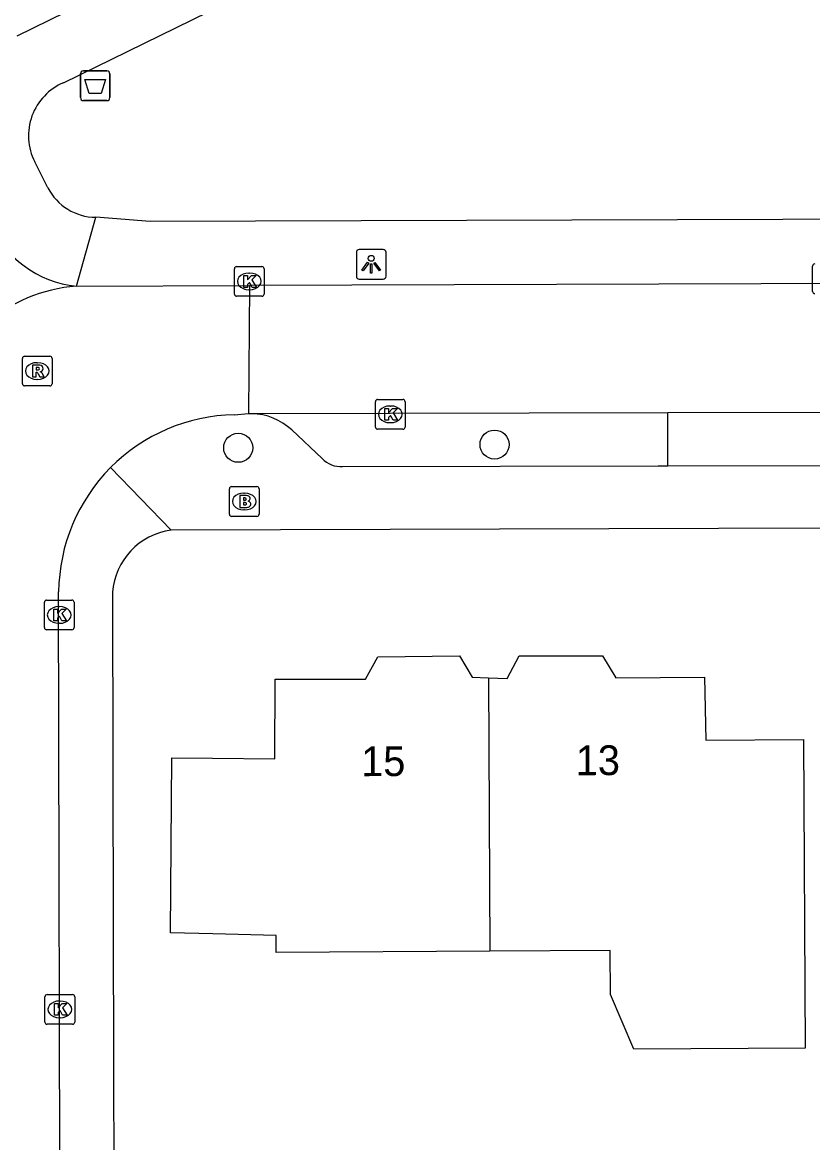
# Model space of a CAD drawing. Extents: x 160457 to 162082, y 388340 to 389736.
# Drawn here: x 160886.91 to 160913.49, y 388668.76 to 388706.42 of the extents above; entities that cross this region are included whole.
import ezdxf

# ---------------------------------------------------------------- set-up
doc = ezdxf.new("R2010")
doc.units = 0
for name, color, linetype in [('IMGEO_Afvalbak', 7, 'Continuous'), ('IMGEO_Boom', 7, 'Continuous'), ('IMGEO_Brandkraan', 7, 'Continuous'), ('IMGEO_Fietspad_gesloten', 7, 'Continuous'), ('IMGEO_Kolk', 7, 'Continuous'), ('IMGEO_Lichtpunt', 7, 'Continuous'), ('IMGEO_Muur', 7, 'Continuous'), ('IMGEO_Pand', 7, 'Continuous'), ('IMGEO_Pand_nummerreeks', 7, 'Continuous'), ('IMGEO_Rijbaan_lokaal_open', 7, 'Continuous'), ('IMGEO_Rioolput', 7, 'Continuous'), ('IMGEO_Voetpad_open', 7, 'Continuous')]:
    doc.layers.add(name, color=color, linetype=linetype)

msp = doc.modelspace()

# ---------------------------------------------------------------- linework, layer by layer
at = {"layer": 'IMGEO_Afvalbak'}
for p, q in [((160888.96, 388704.794), (160889.75, 388704.794)), ((160889.75, 388704.794), (160888.96, 388704.794)), ((160888.86, 388703.894), (160888.86, 388704.694)), ((160888.86, 388704.694), (160888.86, 388703.894)), ((160889.85, 388704.694), (160889.85, 388703.894)), ((160889.85, 388703.894), (160889.85, 388704.694)), ((160889.75, 388703.794), (160888.96, 388703.794)), ((160888.96, 388703.794), (160889.75, 388703.794))]:
    msp.add_line(p, q, dxfattribs=at)
msp.add_lwpolyline([(160889.003, 388704.508), (160889.707, 388704.508), (160889.558, 388704.038), (160889.152, 388704.038), (160889.003, 388704.508)], dxfattribs=at)
for centre, start, end in [((160888.96, 388704.694), 90, 180), ((160888.96, 388704.694), 90, 180), ((160889.75, 388704.694), 0, 90), ((160889.75, 388704.694), 360, 90), ((160888.96, 388703.894), 180, 270), ((160888.96, 388703.894), 180, 270), ((160889.75, 388703.894), 270, 0), ((160889.75, 388703.894), 270, 0)]:
    msp.add_arc(centre, 0.1, start, end, dxfattribs=at)
at = {"layer": 'IMGEO_Boom'}
for centre in [(160902.789, 388692.23), (160894.167, 388692.123)]:
    msp.add_circle(centre, 0.489, dxfattribs=at)
at = {"layer": 'IMGEO_Brandkraan'}
for p, q in [((160893.945, 388690.816), (160894.797, 388690.816)), ((160893.87, 388689.89), (160893.87, 388690.742)), ((160894.358, 388690.596), (160894.383, 388690.596)), ((160894.871, 388690.742), (160894.871, 388689.89)), ((160894.381, 388690.036), (160894.356, 388690.036)), ((160894.797, 388689.816), (160893.945, 388689.816))]:
    msp.add_line(p, q, dxfattribs=at)
for points in [[(160893.945, 388690.816), (160894.797, 388690.816)], [(160893.87, 388689.89), (160893.87, 388690.742)], [(160894.218, 388690.516), (160894.218, 388690.116), (160894.431, 388690.116)], [(160894.449, 388690.516), (160894.218, 388690.516)], [(160894.397, 388690.435), (160894.343, 388690.435), (160894.343, 388690.359)], [(160894.871, 388690.742), (160894.871, 388689.89)], [(160894.343, 388690.359), (160894.396, 388690.359)], [(160894.405, 388690.283), (160894.343, 388690.283), (160894.343, 388690.202)], [(160894.343, 388690.202), (160894.405, 388690.202)], [(160894.797, 388689.816), (160893.945, 388689.816)]]:
    msp.add_lwpolyline(points, dxfattribs=at)
for centre, radius, start, end in [((160893.947, 388690.74), 0.0765, 91.552, 178.448), ((160893.947, 388690.74), 0.0765, 91.552, 178.448), ((160894.795, 388690.74), 0.0765, 1.552, 88.448), ((160894.795, 388690.74), 0.0765, 1.552, 88.448), ((160894.398, 388690.397), 0.0379, 267.8285, 90.9355), ((160894.453, 388690.371), 0.145, 59.4692, 91.5367), ((160894.478, 388690.418), 0.0922, 285.5137, 58.1501), ((160894.406, 388690.242), 0.0404, 269.8759, 90.5077), ((160894.437, 388690.367), 0.251, 268.6676, 293.5347), ((160894.483, 388690.226), 0.105, 301.3115, 78.989), ((160893.947, 388689.892), 0.0765, 181.552, 268.448), ((160893.947, 388689.892), 0.0765, 181.552, 268.448), ((160894.795, 388689.892), 0.0765, 271.552, 358.448), ((160894.795, 388689.892), 0.0765, 271.552, 358.448)]:
    msp.add_arc(centre, radius, start, end, dxfattribs=at)
for centre, major_axis, ratio, start_param, end_param in [((160894.357, 388690.316), (-0.387, 0.002), 0.722429, 4.712389, 7.853982), ((160894.382, 388690.316), (-0.39, 0.002), 0.717154, 1.570796, 4.712389)]:
    msp.add_ellipse(centre, major_axis=major_axis, ratio=ratio, start_param=start_param, end_param=end_param, dxfattribs=at)
at = {"layer": 'IMGEO_Fietspad_gesloten'}
msp.add_lwpolyline([(161006.396, 388764.552), (161000, 388761.421), (160976.671, 388750), (160886.716, 388705.962)], dxfattribs=at)
at = {"layer": 'IMGEO_Kolk'}
for p, q in [((160894.038, 388697.291), (160894.038, 388698.143)), ((160894.113, 388698.217), (160894.965, 388698.217)), ((160894.526, 388697.997), (160894.551, 388697.997)), ((160895.039, 388698.143), (160895.039, 388697.291)), ((160913.486, 388697.381), (160913.486, 388698.233)), ((160894.965, 388697.217), (160894.113, 388697.217)), ((160894.549, 388697.437), (160894.524, 388697.437)), ((160898.781, 388692.821), (160898.781, 388693.673)), ((160898.856, 388693.747), (160899.708, 388693.747)), ((160899.269, 388693.527), (160899.294, 388693.527)), ((160899.782, 388693.673), (160899.782, 388692.821)), ((160899.708, 388692.747), (160898.856, 388692.747)), ((160899.292, 388692.967), (160899.267, 388692.967)), ((160887.646, 388686.076), (160887.646, 388686.928)), ((160887.721, 388687.002), (160888.573, 388687.002)), ((160888.134, 388686.782), (160888.159, 388686.782)), ((160888.647, 388686.928), (160888.647, 388686.076)), ((160888.573, 388686.002), (160887.721, 388686.002)), ((160888.157, 388686.222), (160888.132, 388686.222)), ((160887.667, 388672.816), (160887.667, 388673.668)), ((160887.742, 388673.742), (160888.594, 388673.742)), ((160888.155, 388673.522), (160888.18, 388673.522)), ((160888.668, 388673.668), (160888.668, 388672.816)), ((160888.594, 388672.742), (160887.742, 388672.742)), ((160888.178, 388672.962), (160888.153, 388672.962))]:
    msp.add_line(p, q, dxfattribs=at)
for points in [[(160894.038, 388697.291), (160894.038, 388698.143)], [(160894.113, 388698.217), (160894.965, 388698.217)], [(160895.039, 388698.143), (160895.039, 388697.291)], [(160913.486, 388697.381), (160913.486, 388698.233)], [(160894.359, 388697.917), (160894.482, 388697.917), (160894.482, 388697.766), (160894.612, 388697.917), (160894.776, 388697.917), (160894.63, 388697.766), (160894.783, 388697.517), (160894.631, 388697.517), (160894.546, 388697.681), (160894.482, 388697.614), (160894.482, 388697.517), (160894.359, 388697.517), (160894.359, 388697.917)], [(160894.965, 388697.217), (160894.113, 388697.217)], [(160898.781, 388692.821), (160898.781, 388693.673)], [(160898.856, 388693.747), (160899.708, 388693.747)], [(160899.102, 388693.447), (160899.225, 388693.447), (160899.225, 388693.296), (160899.355, 388693.447), (160899.519, 388693.447), (160899.373, 388693.296), (160899.526, 388693.047), (160899.374, 388693.047), (160899.289, 388693.211), (160899.225, 388693.144), (160899.225, 388693.047), (160899.102, 388693.047), (160899.102, 388693.447)], [(160899.782, 388693.673), (160899.782, 388692.821)], [(160899.708, 388692.747), (160898.856, 388692.747)], [(160887.646, 388686.076), (160887.646, 388686.928)], [(160887.721, 388687.002), (160888.573, 388687.002)], [(160887.967, 388686.702), (160888.09, 388686.702), (160888.09, 388686.551), (160888.22, 388686.702), (160888.384, 388686.702), (160888.238, 388686.551), (160888.391, 388686.302), (160888.239, 388686.302), (160888.154, 388686.466), (160888.09, 388686.399), (160888.09, 388686.302), (160887.967, 388686.302), (160887.967, 388686.702)], [(160888.647, 388686.928), (160888.647, 388686.076)], [(160888.573, 388686.002), (160887.721, 388686.002)], [(160887.667, 388672.816), (160887.667, 388673.668)], [(160887.742, 388673.742), (160888.594, 388673.742)], [(160888.668, 388673.668), (160888.668, 388672.816)], [(160887.988, 388673.442), (160888.111, 388673.442), (160888.111, 388673.291), (160888.241, 388673.442), (160888.405, 388673.442), (160888.259, 388673.291), (160888.412, 388673.042), (160888.26, 388673.042), (160888.175, 388673.206), (160888.111, 388673.139), (160888.111, 388673.042), (160887.988, 388673.042), (160887.988, 388673.442)], [(160888.594, 388672.742), (160887.742, 388672.742)]]:
    msp.add_lwpolyline(points, dxfattribs=at)
for centre, start, end in [((160894.115, 388698.141), 91.552, 178.448), ((160894.115, 388698.141), 91.552, 178.448), ((160894.963, 388698.141), 1.552, 88.448), ((160894.963, 388698.141), 1.552, 88.448), ((160913.563, 388698.231), 91.552, 178.448), ((160913.563, 388698.231), 91.552, 178.448), ((160894.115, 388697.293), 181.552, 268.448), ((160894.115, 388697.293), 181.552, 268.448), ((160894.963, 388697.293), 271.552, 358.448), ((160894.963, 388697.293), 271.552, 358.448), ((160913.563, 388697.383), 181.552, 268.448), ((160913.563, 388697.383), 181.552, 268.448), ((160898.858, 388693.671), 91.552, 178.448), ((160898.858, 388693.671), 91.552, 178.448), ((160899.706, 388693.671), 1.552, 88.448), ((160899.706, 388693.671), 1.552, 88.448), ((160898.858, 388692.823), 181.552, 268.448), ((160898.858, 388692.823), 181.552, 268.448), ((160899.706, 388692.823), 271.552, 358.448), ((160899.706, 388692.823), 271.552, 358.448), ((160887.723, 388686.926), 91.552, 178.448), ((160887.723, 388686.926), 91.552, 178.448), ((160888.571, 388686.926), 1.552, 88.448), ((160888.571, 388686.926), 1.552, 88.448), ((160887.723, 388686.078), 181.552, 268.448), ((160887.723, 388686.078), 181.552, 268.448), ((160888.571, 388686.078), 271.552, 358.448), ((160888.571, 388686.078), 271.552, 358.448), ((160887.744, 388673.666), 91.552, 178.448), ((160887.744, 388673.666), 91.552, 178.448), ((160888.592, 388673.666), 1.552, 88.448), ((160888.592, 388673.666), 1.552, 88.448), ((160887.744, 388672.818), 181.552, 268.448), ((160887.744, 388672.818), 181.552, 268.448), ((160888.592, 388672.818), 271.552, 358.448), ((160888.592, 388672.818), 271.552, 358.448)]:
    msp.add_arc(centre, 0.0765, start, end, dxfattribs=at)
for centre, major_axis, ratio, start_param, end_param in [((160894.525, 388697.717), (-0.387, 0.002), 0.722429, 4.712389, 7.853982), ((160894.55, 388697.717), (-0.39, 0.002), 0.717154, 1.570796, 4.712389), ((160899.268, 388693.247), (-0.387, 0.002), 0.722429, 4.712389, 7.853982), ((160899.293, 388693.247), (-0.39, 0.002), 0.717154, 1.570796, 4.712389), ((160888.133, 388686.502), (-0.387, 0.002), 0.722429, 4.712389, 7.853982), ((160888.158, 388686.502), (-0.39, 0.002), 0.717154, 1.570796, 4.712389), ((160888.154, 388673.242), (-0.387, 0.002), 0.722429, 4.712389, 7.853982), ((160888.179, 388673.242), (-0.39, 0.002), 0.717154, 1.570796, 4.712389)]:
    msp.add_ellipse(centre, major_axis=major_axis, ratio=ratio, start_param=start_param, end_param=end_param, dxfattribs=at)
at = {"layer": 'IMGEO_Lichtpunt'}
for p, q in [((160898.142, 388698.694), (160898.142, 388697.887)), ((160898.142, 388698.694), (160898.142, 388697.887)), ((160899.044, 388698.789), (160898.236, 388698.789)), ((160899.044, 388698.789), (160898.236, 388698.789)), ((160899.138, 388697.887), (160899.138, 388698.694)), ((160899.138, 388697.887), (160899.138, 388698.694)), ((160898.236, 388697.793), (160899.044, 388697.793)), ((160898.236, 388697.793), (160899.044, 388697.793))]:
    msp.add_line(p, q, dxfattribs=at)
for points in [[(160898.516, 388698.358), (160898.555, 388698.33), (160898.367, 388698.068), (160898.329, 388698.095), (160898.516, 388698.358)], [(160898.618, 388698.31), (160898.665, 388698.31), (160898.665, 388697.988), (160898.618, 388697.988), (160898.618, 388698.31)], [(160898.728, 388698.33), (160898.766, 388698.357), (160898.953, 388698.095), (160898.914, 388698.067), (160898.728, 388698.33)]]:
    msp.add_lwpolyline(points, dxfattribs=at)
msp.add_circle((160898.641, 388698.492), 0.0994, dxfattribs=at)
for centre, start, end in [((160898.236, 388698.694), 90, 180), ((160898.236, 388698.694), 90, 180), ((160899.044, 388698.694), 0, 90), ((160899.044, 388698.694), 0, 90), ((160898.236, 388697.887), 180, 270), ((160898.236, 388697.887), 180, 270), ((160899.044, 388697.887), 270, 0), ((160899.044, 388697.887), 270, 360)]:
    msp.add_arc(centre, 0.0946, start, end, dxfattribs=at)
at = {"layer": 'IMGEO_Muur'}
msp.add_lwpolyline([(160889.963, 388675.844), (160889.993, 388663.094)], dxfattribs=at)
at = {"layer": 'IMGEO_Pand'}
for points in [[(160902.634, 388675.194), (160895.446, 388675.15), (160895.441, 388675.724), (160893.313, 388675.781), (160891.888, 388675.819), (160891.936, 388681.695), (160893.304, 388681.684), (160895.397, 388681.667), (160895.413, 388684.349), (160898.452, 388684.341), (160898.868, 388685.092), (160901.614, 388685.127), (160902.04, 388684.414), (160902.588, 388684.391)], [(160902.588, 388684.391), (160903.209, 388684.366), (160903.619, 388685.131), (160906.416, 388685.133), (160906.869, 388684.391), (160909.85, 388684.413), (160909.891, 388682.297), (160913.175, 388682.317), (160913.239, 388671.938), (160907.474, 388671.904), (160906.689, 388673.738), (160906.68, 388675.219), (160902.634, 388675.194)], [(160902.588, 388684.391), (160902.634, 388675.194)]]:
    msp.add_lwpolyline(points, dxfattribs=at)
at = {"layer": 'IMGEO_Rijbaan_lokaal_open'}
for points in [[(160888.722, 388697.56), (160894.543, 388697.579)], [(160894.543, 388697.579), (160894.516, 388693.27)], [(160949.634, 388697.755), (160894.543, 388697.579)], [(160894.036, 388693.23), (160894.516, 388693.27)], [(160894.516, 388693.27), (160894.619, 388693.27)], [(160894.619, 388693.27), (160908.612, 388693.306)], [(160908.612, 388693.306), (160914.036, 388693.32)], [(160888.272, 388633.182), (160888.197, 388659.163), (160888.173, 388663.388), (160888.127, 388687.282)]]:
    msp.add_lwpolyline(points, dxfattribs=at)
for centre, radius, start, end in [((160889.072, 388701.09), 3.548, 202.6718, 264.3446), ((160889.205, 388692.012), 5.569, 94.9719, 163.859), ((160894.136, 388687.224), 6.007, 90.9522, 135.2089), ((160894.132, 388687.222), 6.005, 135.1708, 179.4297)]:
    msp.add_arc(centre, radius, start, end, dxfattribs=at)
at = {"layer": 'IMGEO_Rioolput'}
for p, q in [((160886.907, 388694.277), (160886.907, 388695.129)), ((160886.982, 388695.203), (160887.834, 388695.203)), ((160887.395, 388694.983), (160887.42, 388694.983)), ((160887.908, 388695.129), (160887.908, 388694.277)), ((160887.834, 388694.203), (160886.982, 388694.203)), ((160887.418, 388694.423), (160887.393, 388694.423))]:
    msp.add_line(p, q, dxfattribs=at)
for points in [[(160886.907, 388694.277), (160886.907, 388695.129)], [(160886.982, 388695.203), (160887.834, 388695.203)], [(160887.908, 388695.129), (160887.908, 388694.277)], [(160887.496, 388694.901), (160887.244, 388694.903), (160887.244, 388694.503)], [(160887.244, 388694.503), (160887.368, 388694.503), (160887.368, 388694.665), (160887.379, 388694.665)], [(160887.422, 388694.822), (160887.368, 388694.822), (160887.368, 388694.741)], [(160887.368, 388694.741), (160887.42, 388694.741)], [(160887.426, 388694.636), (160887.497, 388694.503), (160887.637, 388694.503), (160887.572, 388694.629)], [(160887.834, 388694.203), (160886.982, 388694.203)]]:
    msp.add_lwpolyline(points, dxfattribs=at)
for centre, radius, start, end in [((160886.984, 388695.127), 0.0765, 91.552, 178.448), ((160886.984, 388695.127), 0.0765, 91.552, 178.448), ((160887.832, 388695.127), 0.0765, 1.552, 88.448), ((160887.832, 388695.127), 0.0765, 1.552, 88.448), ((160887.378, 388694.612), 0.0533, 26.0293, 88.6989), ((160887.404, 388694.93), 0.19, 274.7715, 282.9687), ((160887.428, 388694.726), 0.0964, 77.0061, 93.1865), ((160887.442, 388694.783), 0.0378, 276.6634, 79.6772), ((160887.495, 388694.791), 0.109, 350.3612, 89.416), ((160887.493, 388694.791), 0.112, 277.5842, 350.9817), ((160887.477, 388694.576), 0.108, 29.5134, 73.7905), ((160886.984, 388694.279), 0.0765, 181.552, 268.448), ((160886.984, 388694.279), 0.0765, 181.552, 268.448), ((160887.832, 388694.279), 0.0765, 271.552, 358.448), ((160887.832, 388694.279), 0.0765, 271.552, 358.448)]:
    msp.add_arc(centre, radius, start, end, dxfattribs=at)
for centre, major_axis, ratio, start_param, end_param in [((160887.394, 388694.703), (-0.387, 0.002), 0.722429, 4.712389, 7.853982), ((160887.419, 388694.703), (-0.39, 0.002), 0.717154, 1.570796, 4.712389)]:
    msp.add_ellipse(centre, major_axis=major_axis, ratio=ratio, start_param=start_param, end_param=end_param, dxfattribs=at)
at = {"layer": 'IMGEO_Voetpad_open'}
for points in [[(160888.295, 388704.396), (160957.1, 388738.085)], [(160887.763, 388700.863), (160887.322, 388701.739)], [(160888.722, 388697.56), (160889.376, 388699.874)], [(160972.778, 388699.983), (160891.204, 388699.726), (160889.376, 388699.874)], [(160908.617, 388691.513), (160908.612, 388693.306)], [(160895.967, 388692.722), (160896.992, 388691.761)], [(160908.617, 388691.513), (160914.041, 388691.53)], [(160889.873, 388691.456), (160891.912, 388689.351)], [(160897.679, 388691.489), (160908.287, 388691.512), (160908.617, 388691.513)], [(161012.899, 388689.605), (161000, 388689.555), (160997.422, 388689.545), (160988.583, 388689.51), (160980.252, 388689.478), (160980.256, 388689.617), (160891.912, 388689.351)], [(160889.936, 388687.264), (160889.963, 388675.844), (160889.993, 388663.094), (160890.002, 388659.496), (160890.046, 388640.927), (160890.064, 388633.311)]]:
    msp.add_lwpolyline(points, dxfattribs=at)
for centre, radius, start, end in [((160889.045, 388702.615), 1.933, 112.8335, 206.9408), ((160889.384, 388701.697), 1.823, 207.2295, 269.7419), ((160894.573, 388691.224), 2.046, 47.0514, 88.7024), ((160897.627, 388692.362), 0.874, 223.4039, 273.3964), ((160892.219, 388687.081), 2.291, 97.71, 175.4198)]:
    msp.add_arc(centre, radius, start, end, dxfattribs=at)

# ---------------------------------------------------------------- texts
at = {"layer": 'IMGEO_Pand_nummerreeks'}
for s, p in [('13', (160905.521, 388681.113)), ('15', (160898.302, 388681.081))]:
    msp.add_text(s, height=1, rotation=0.2521, dxfattribs=at).set_placement(p)

doc.saveas('drawing.dxf')
